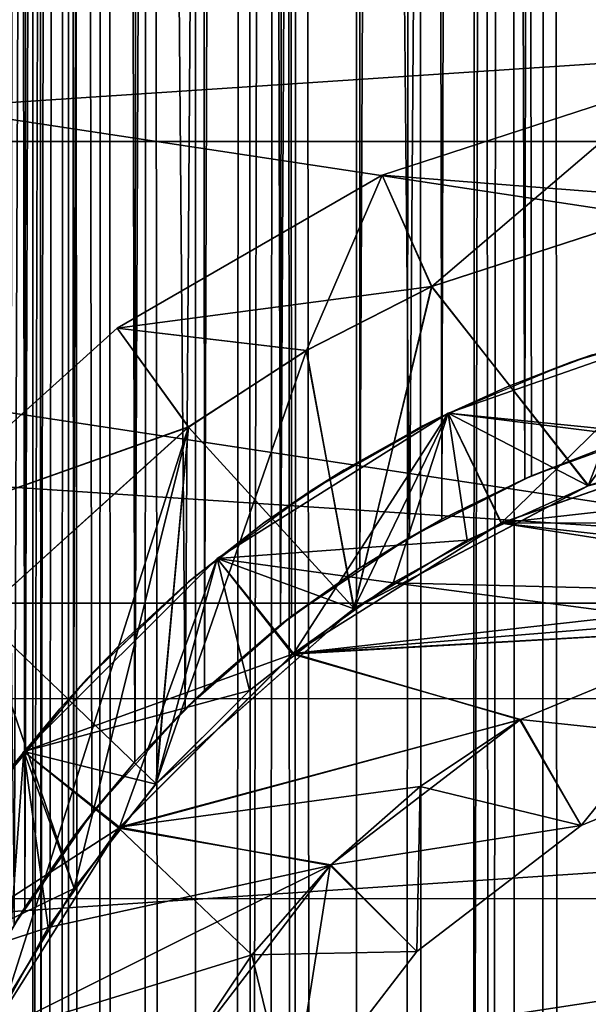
# Model space of a CAD drawing. Header units: millimetres. Extents: x -41 to 9, y -3 to 403.
# Tile 451 of 505: x -3.93 to -1.6, y 342.08 to 346.12. Entities that reach past the tile are written whole.
import ezdxf

# ---------------------------------------------------------------- set-up
doc = ezdxf.new("R2010")
doc.units = ezdxf.units.MM
doc.header["$LTSCALE"] = 81.481481
for name, color, linetype in [('1222', 7, 'CONTINUOUS'), ('1223', 7, 'CONTINUOUS'), ('1241', 7, 'CONTINUOUS'), ('1242', 7, 'CONTINUOUS'), ('25', 7, 'CONTINUOUS'), ('29', 7, 'CONTINUOUS'), ('39', 7, 'CONTINUOUS'), ('44', 7, 'CONTINUOUS'), ('51', 7, 'CONTINUOUS'), ('53', 7, 'CONTINUOUS'), ('54', 7, 'CONTINUOUS'), ('57', 7, 'CONTINUOUS'), ('58', 7, 'CONTINUOUS'), ('59', 7, 'CONTINUOUS'), ('63', 7, 'CONTINUOUS'), ('64', 7, 'CONTINUOUS'), ('65', 7, 'CONTINUOUS'), ('68', 7, 'CONTINUOUS'), ('69', 7, 'CONTINUOUS'), ('71', 7, 'CONTINUOUS'), ('72', 7, 'CONTINUOUS'), ('75', 7, 'CONTINUOUS'), ('76', 7, 'CONTINUOUS'), ('77', 7, 'CONTINUOUS'), ('80', 7, 'CONTINUOUS'), ('81', 7, 'CONTINUOUS')]:
    doc.layers.add(name, color=color, linetype=linetype)

msp = doc.modelspace()

# ---------------------------------------------------------------- linework, layer by layer
at = {"layer": '1222', "linetype": 'Continuous'}
for points in [[(-40.875, 343.3348, 93.369), (9.125, 346.6473, 92.9769), (-40.875, 346.648, 92.9768), (-40.875, 343.3348, 93.369)], [(9.125, 343.334, 93.369), (9.125, 346.6473, 92.9769), (-40.875, 343.3348, 93.369), (9.125, 343.334, 93.369)], [(-40.875, 340.0002, 93.5), (9.125, 343.334, 93.369), (-40.875, 343.3348, 93.369), (-40.875, 340.0002, 93.5)], [(9.125, 339.9995, 93.5), (9.125, 343.334, 93.369), (-40.875, 340.0002, 93.5), (9.125, 339.9995, 93.5)]]:
    msp.add_3dface(points, dxfattribs=at)
at = {"layer": '1223', "linetype": 'Continuous'}
for points in [[(9.125, 346.6492, 9.0234), (9.125, 343.3353, 8.6311), (-40.875, 346.6483, 9.0232), (9.125, 346.6492, 9.0234)], [(-40.875, 346.6483, 9.0232), (9.125, 343.3353, 8.6311), (-40.875, 343.3344, 8.631), (-40.875, 346.6483, 9.0232)], [(9.125, 343.3353, 8.6311), (9.125, 340.0005, 8.5), (-40.875, 343.3344, 8.631), (9.125, 343.3353, 8.6311)], [(-40.875, 343.3344, 8.631), (9.125, 340.0005, 8.5), (-40.875, 339.9998, 8.5), (-40.875, 343.3344, 8.631)]]:
    msp.add_3dface(points, dxfattribs=at)
at = {"layer": '1241', "linetype": 'Continuous'}
for points in [[(9.125, 343.7262, 12.1784), (9.125, 346.8216, 12.6012), (-11.275, 346.8199, 12.6009), (9.125, 343.7262, 12.1784)], [(9.125, 343.7262, 12.1784), (-11.275, 346.8199, 12.6009), (-11.275, 343.7256, 12.1784), (9.125, 343.7262, 12.1784)], [(9.125, 343.7262, 12.1784), (-11.275, 343.7256, 12.1784), (-11.275, 340.6082, 12.0047), (9.125, 343.7262, 12.1784)], [(9.125, 340.6076, 12.0047), (9.125, 343.7262, 12.1784), (-11.275, 340.6082, 12.0047), (9.125, 340.6076, 12.0047)]]:
    msp.add_3dface(points, dxfattribs=at)
at = {"layer": '1242', "linetype": 'Continuous'}
for points in [[(9.125, 348.6898, 89.0196), (9.125, 345.6199, 89.593), (-11.275, 348.6889, 89.0198), (9.125, 348.6898, 89.0196)], [(9.125, 345.6199, 89.593), (-11.275, 345.6192, 89.5931), (-11.275, 348.6889, 89.0198), (9.125, 345.6199, 89.593)], [(9.125, 345.6199, 89.593), (9.125, 342.5143, 89.9189), (-11.275, 345.6192, 89.5931), (9.125, 345.6199, 89.593)], [(9.125, 342.5143, 89.9189), (-11.275, 342.5135, 89.9189), (-11.275, 345.6192, 89.5931), (9.125, 342.5143, 89.9189)], [(9.125, 342.5143, 89.9189), (9.125, 339.3924, 89.9953), (-11.275, 342.5135, 89.9189), (9.125, 342.5143, 89.9189)], [(9.125, 339.3924, 89.9953), (-11.275, 339.3918, 89.9953), (-11.275, 342.5135, 89.9189), (9.125, 339.3924, 89.9953)]]:
    msp.add_3dface(points, dxfattribs=at)
at = {"layer": '25', "linetype": 'Continuous'}
for points in [[(-4.5545, 400, -6.577), (-3.7295, 400, -7.0775), (-4.5144, 61.0052, -6.6046), (-4.5545, 400, -6.577)], [(-3.7217, 400, 7.0816), (-4.5471, 400, 6.5821), (-3.9496, 342.4065, 6.9571), (-3.7217, 400, 7.0816)], [(-4.5144, 61.0052, -6.6046), (-3.7295, 400, -7.0775), (-4.3661, 61.5258, -6.7035), (-4.5144, 61.0052, -6.6046)], [(-4.3661, 61.5258, -6.7035), (-3.7295, 400, -7.0775), (-4.1552, 62.0311, -6.8363), (-4.3661, 61.5258, -6.7035)], [(-4.1552, 62.0311, -6.8363), (-3.7295, 400, -7.0775), (-3.8635, 62.5424, -7.0053), (-4.1552, 62.0311, -6.8363)], [(-3.6306, 342.8652, 7.1287), (-3.7217, 400, 7.0816), (-3.9496, 342.4065, 6.9571), (-3.6306, 342.8652, 7.1287)], [(-3.8635, 62.5424, -7.0053), (-3.7295, 400, -7.0775), (-3.5142, 63.0068, -7.1868), (-3.8635, 62.5424, -7.0053)], [(-3.7295, 400, -7.0775), (-2.8498, 400, -7.4752), (-3.5142, 63.0068, -7.1868), (-3.7295, 400, -7.0775)], [(-3.2481, 343.2925, 7.3109), (-3.7217, 400, 7.0816), (-3.6306, 342.8652, 7.1287), (-3.2481, 343.2925, 7.3109)], [(-2.8415, 400, 7.4784), (-3.7217, 400, 7.0816), (-3.2481, 343.2925, 7.3109), (-2.8415, 400, 7.4784)], [(-3.5142, 63.0068, -7.1868), (-2.8498, 400, -7.4752), (-3.1148, 63.4189, -7.3687), (-3.5142, 63.0068, -7.1868)], [(-2.8117, 343.6722, 7.4897), (-2.8415, 400, 7.4784), (-3.2481, 343.2925, 7.3109), (-2.8117, 343.6722, 7.4897)], [(-3.1148, 63.4189, -7.3687), (-2.8498, 400, -7.4752), (-2.6819, 63.768, -7.5371), (-3.1148, 63.4189, -7.3687)], [(-2.8498, 400, -7.4752), (-1.9292, 400, -7.7639), (-2.6819, 63.768, -7.5371), (-2.8498, 400, -7.4752)], [(-1.9201, 400, 7.7661), (-2.8415, 400, 7.4784), (-2.3286, 343.996, 7.6536), (-1.9201, 400, 7.7661)], [(-2.3286, 343.996, 7.6536), (-2.8415, 400, 7.4784), (-2.8117, 343.6722, 7.4897), (-2.3286, 343.996, 7.6536)], [(-2.6819, 63.768, -7.5371), (-1.9292, 400, -7.7639), (-2.2227, 64.0559, -7.685), (-2.6819, 63.768, -7.5371)], [(-1.828, 344.2484, 7.7883), (-1.9201, 400, 7.7661), (-2.3286, 343.996, 7.6536), (-1.828, 344.2484, 7.7883)], [(-2.2227, 64.0559, -7.685), (-1.9292, 400, -7.7639), (-1.7524, 64.2801, -7.8056), (-2.2227, 64.0559, -7.685)], [(-1.9292, 400, -7.7639), (-0.9805, 400, -7.9397), (-1.7524, 64.2801, -7.8056), (-1.9292, 400, -7.7639)], [(-1.3007, 344.4383, 7.8935), (-1.9201, 400, 7.7661), (-1.828, 344.2484, 7.7883), (-1.3007, 344.4383, 7.8935)], [(-0.9705, 400, 7.9409), (-1.9201, 400, 7.7661), (-1.3007, 344.4383, 7.8935), (-0.9705, 400, 7.9409)], [(-1.7524, 64.2801, -7.8056), (-0.9805, 400, -7.9397), (-1.2565, 64.451, -7.9007), (-1.7524, 64.2801, -7.8056)]]:
    msp.add_3dface(points, dxfattribs=at)
at = {"layer": '29', "linetype": 'Continuous'}
for points in [[(-3.9051, 342.478, 1.677), (-4.0466, 342.2396, 1.2991), (-3.982, 398.5, 1.4852), (-3.9051, 342.478, 1.677)], [(-3.8659, 398.5, 1.7655), (-3.9051, 342.478, 1.677), (-3.982, 398.5, 1.4852), (-3.8659, 398.5, 1.7655)], [(-3.982, 398.5, -1.4852), (-3.9732, 342.3674, -1.5087), (-3.8659, 398.5, -1.7655), (-3.982, 398.5, -1.4852)], [(-3.9732, 342.3674, -1.5087), (-3.9732, 337.6326, -1.5087), (-3.8659, 398.5, -1.7655), (-3.9732, 342.3674, -1.5087)], [(-3.9064, 62.476, -1.6741), (-3.8659, 398.5, -1.7655), (-3.9732, 337.6326, -1.5087), (-3.9064, 62.476, -1.6741)], [(-3.7072, 62.7654, -2.0783), (-3.8659, 398.5, -1.7655), (-3.9064, 62.476, -1.6741), (-3.7072, 62.7654, -2.0783)], [(-3.7052, 342.7681, 2.0818), (-3.9051, 342.478, 1.677), (-3.7301, 398.5, 2.0368), (-3.7052, 342.7681, 2.0818)], [(-3.7301, 398.5, 2.0368), (-3.9051, 342.478, 1.677), (-3.8659, 398.5, 1.7655), (-3.7301, 398.5, 2.0368)], [(-3.7301, 398.5, -2.0368), (-3.8659, 398.5, -1.7655), (-3.7072, 62.7654, -2.0783), (-3.7301, 398.5, -2.0368)], [(-3.5753, 398.5, 2.2977), (-3.7052, 342.7681, 2.0818), (-3.7301, 398.5, 2.0368), (-3.5753, 398.5, 2.2977)], [(-3.5753, 398.5, -2.2977), (-3.7301, 398.5, -2.0368), (-3.7072, 62.7654, -2.0783), (-3.5753, 398.5, -2.2977)], [(-3.4574, 63.072, -2.4716), (-3.5753, 398.5, -2.2977), (-3.7072, 62.7654, -2.0783), (-3.4574, 63.072, -2.4716)], [(-3.4547, 343.075, 2.4754), (-3.7052, 342.7681, 2.0818), (-3.5753, 398.5, 2.2977), (-3.4547, 343.075, 2.4754)], [(-3.4023, 398.5, 2.5469), (-3.4547, 343.075, 2.4754), (-3.5753, 398.5, 2.2977), (-3.4023, 398.5, 2.5469)], [(-3.4023, 398.5, -2.5469), (-3.5753, 398.5, -2.2977), (-3.4574, 63.072, -2.4716), (-3.4023, 398.5, -2.5469)], [(-3.1714, 63.3664, -2.8292), (-3.4023, 398.5, -2.5469), (-3.4574, 63.072, -2.4716), (-3.1714, 63.3664, -2.8292)], [(-3.1681, 343.3695, 2.833), (-3.4547, 343.075, 2.4754), (-3.2119, 398.5, 2.7832), (-3.1681, 343.3695, 2.833)], [(-3.2119, 398.5, 2.7832), (-3.4547, 343.075, 2.4754), (-3.4023, 398.5, 2.5469), (-3.2119, 398.5, 2.7832)], [(-3.2119, 398.5, -2.7832), (-3.4023, 398.5, -2.5469), (-3.1714, 63.3664, -2.8292), (-3.2119, 398.5, -2.7832)], [(-3.0052, 398.5, 3.0052), (-3.1681, 343.3695, 2.833), (-3.2119, 398.5, 2.7832), (-3.0052, 398.5, 3.0052)], [(-3.0052, 398.5, -3.0052), (-3.2119, 398.5, -2.7832), (-3.1714, 63.3664, -2.8292), (-3.0052, 398.5, -3.0052)], [(-2.8614, 63.6336, -3.1424), (-3.0052, 398.5, -3.0052), (-3.1714, 63.3664, -2.8292), (-2.8614, 63.6336, -3.1424)], [(-2.8575, 343.6366, 3.1459), (-3.1681, 343.3695, 2.833), (-3.0052, 398.5, 3.0052), (-2.8575, 343.6366, 3.1459)], [(-2.7832, 398.5, 3.2119), (-2.8575, 343.6366, 3.1459), (-3.0052, 398.5, 3.0052), (-2.7832, 398.5, 3.2119)], [(-2.7832, 398.5, -3.2119), (-3.0052, 398.5, -3.0052), (-2.8614, 63.6336, -3.1424), (-2.7832, 398.5, -3.2119)], [(-2.536, 63.8677, -3.4105), (-2.7832, 398.5, -3.2119), (-2.8614, 63.6336, -3.1424), (-2.536, 63.8677, -3.4105)], [(-2.5316, 343.8706, 3.4137), (-2.8575, 343.6366, 3.1459), (-2.5469, 398.5, 3.4023), (-2.5316, 343.8706, 3.4137)], [(-2.5469, 398.5, 3.4023), (-2.8575, 343.6366, 3.1459), (-2.7832, 398.5, 3.2119), (-2.5469, 398.5, 3.4023)], [(-2.5469, 398.5, -3.4023), (-2.7832, 398.5, -3.2119), (-2.536, 63.8677, -3.4105), (-2.5469, 398.5, -3.4023)], [(-2.2977, 398.5, 3.5753), (-2.5316, 343.8706, 3.4137), (-2.5469, 398.5, 3.4023), (-2.2977, 398.5, 3.5753)], [(-2.2977, 398.5, -3.5753), (-2.5469, 398.5, -3.4023), (-2.536, 63.8677, -3.4105), (-2.2977, 398.5, -3.5753)], [(-2.2011, 64.0676, -3.6356), (-2.2977, 398.5, -3.5753), (-2.536, 63.8677, -3.4105), (-2.2011, 64.0676, -3.6356)], [(-2.1963, 344.0702, 3.6385), (-2.5316, 343.8706, 3.4137), (-2.2977, 398.5, 3.5753), (-2.1963, 344.0702, 3.6385)], [(-2.0368, 398.5, -3.7301), (-2.2977, 398.5, -3.5753), (-2.2011, 64.0676, -3.6356), (-2.0368, 398.5, -3.7301)], [(-2.0368, 398.5, 3.7301), (-2.1963, 344.0702, 3.6385), (-2.2977, 398.5, 3.5753), (-2.0368, 398.5, 3.7301)], [(-1.8612, 64.234, -3.8208), (-2.0368, 398.5, -3.7301), (-2.2011, 64.0676, -3.6356), (-1.8612, 64.234, -3.8208)], [(-1.8559, 344.2363, 3.8234), (-2.1963, 344.0702, 3.6385), (-2.0368, 398.5, 3.7301), (-1.8559, 344.2363, 3.8234)], [(-1.7655, 398.5, -3.8659), (-2.0368, 398.5, -3.7301), (-1.8612, 64.234, -3.8208), (-1.7655, 398.5, -3.8659)], [(-1.7655, 398.5, 3.8659), (-1.8559, 344.2363, 3.8234), (-2.0368, 398.5, 3.7301), (-1.7655, 398.5, 3.8659)], [(-1.5189, 64.3685, -3.9693), (-1.7655, 398.5, -3.8659), (-1.8612, 64.234, -3.8208), (-1.5189, 64.3685, -3.9693)], [(-1.5132, 344.3705, 3.9715), (-1.8559, 344.2363, 3.8234), (-1.7655, 398.5, 3.8659), (-1.5132, 344.3705, 3.9715)], [(-1.4852, 398.5, -3.982), (-1.7655, 398.5, -3.8659), (-1.5189, 64.3685, -3.9693), (-1.4852, 398.5, -3.982)], [(-1.4852, 398.5, 3.982), (-1.5132, 344.3705, 3.9715), (-1.7655, 398.5, 3.8659), (-1.4852, 398.5, 3.982)]]:
    msp.add_3dface(points, dxfattribs=at)
at = {"layer": '39', "linetype": 'Continuous'}
for points in [[(-1.3007, 344.4383, 7.8935), (-1.828, 344.2484, 7.7883), (-1.5132, 344.3705, 3.9715), (-1.3007, 344.4383, 7.8935)], [(-1.828, 344.2484, 7.7883), (-1.8559, 344.2363, 3.8234), (-1.5132, 344.3705, 3.9715), (-1.828, 344.2484, 7.7883)], [(-1.828, 344.2484, 7.7883), (-2.3286, 343.996, 7.6536), (-1.8559, 344.2363, 3.8234), (-1.828, 344.2484, 7.7883)], [(-2.3286, 343.996, 7.6536), (-2.1963, 344.0702, 3.6385), (-1.8559, 344.2363, 3.8234), (-2.3286, 343.996, 7.6536)], [(-2.3286, 343.996, 7.6536), (-2.5316, 343.8706, 3.4137), (-2.1963, 344.0702, 3.6385), (-2.3286, 343.996, 7.6536)], [(-2.3286, 343.996, 7.6536), (-2.8117, 343.6722, 7.4897), (-2.5316, 343.8706, 3.4137), (-2.3286, 343.996, 7.6536)], [(-2.8117, 343.6722, 7.4897), (-2.8575, 343.6366, 3.1459), (-2.5316, 343.8706, 3.4137), (-2.8117, 343.6722, 7.4897)], [(-2.8117, 343.6722, 7.4897), (-3.2481, 343.2925, 7.3109), (-2.8575, 343.6366, 3.1459), (-2.8117, 343.6722, 7.4897)], [(-3.2481, 343.2925, 7.3109), (-3.1681, 343.3695, 2.833), (-2.8575, 343.6366, 3.1459), (-3.2481, 343.2925, 7.3109)], [(-3.2481, 343.2925, 7.3109), (-3.4547, 343.075, 2.4754), (-3.1681, 343.3695, 2.833), (-3.2481, 343.2925, 7.3109)], [(-3.2481, 343.2925, 7.3109), (-3.6306, 342.8652, 7.1287), (-3.4547, 343.075, 2.4754), (-3.2481, 343.2925, 7.3109)], [(-3.6306, 342.8652, 7.1287), (-3.7052, 342.7681, 2.0818), (-3.4547, 343.075, 2.4754), (-3.6306, 342.8652, 7.1287)], [(-3.6306, 342.8652, 7.1287), (-3.9496, 342.4065, 6.9571), (-3.7052, 342.7681, 2.0818), (-3.6306, 342.8652, 7.1287)], [(-3.9496, 342.4065, 6.9571), (-3.9051, 342.478, 1.677), (-3.7052, 342.7681, 2.0818), (-3.9496, 342.4065, 6.9571)], [(-3.9496, 342.4065, 6.9571), (-4.0466, 342.2396, 1.2991), (-3.9051, 342.478, 1.677), (-3.9496, 342.4065, 6.9571)]]:
    msp.add_3dface(points, dxfattribs=at)
at = {"layer": '44', "linetype": 'Continuous'}
for points in [[(-1.6667, 344.714, 7.8245), (-1.2403, 344.8437, 4.0649), (-1.0921, 344.8793, 7.9251), (-1.6667, 344.714, 7.8245)], [(-1.5797, 344.7439, 3.9455), (-1.2403, 344.8437, 4.0649), (-1.6667, 344.714, 7.8245), (-1.5797, 344.7439, 3.9455)], [(-1.9272, 344.6136, 3.7879), (-1.5797, 344.7439, 3.9455), (-1.6667, 344.714, 7.8245), (-1.9272, 344.6136, 3.7879)], [(-2.1993, 344.4903, 7.6917), (-1.9272, 344.6136, 3.7879), (-1.6667, 344.714, 7.8245), (-2.1993, 344.4903, 7.6917)], [(-2.2733, 344.4533, 3.591), (-1.9272, 344.6136, 3.7879), (-2.1993, 344.4903, 7.6917), (-2.2733, 344.4533, 3.591)], [(-2.7315, 344.188, 7.5191), (-2.2733, 344.4533, 3.591), (-2.1993, 344.4903, 7.6917), (-2.7315, 344.188, 7.5191)], [(-2.5958, 344.2734, 3.365), (-2.2733, 344.4533, 3.591), (-2.7315, 344.188, 7.5191), (-2.5958, 344.2734, 3.365)], [(-2.9249, 344.0552, 3.0832), (-2.5958, 344.2734, 3.365), (-2.7315, 344.188, 7.5191), (-2.9249, 344.0552, 3.0832)], [(-3.2191, 343.8258, 7.3238), (-2.9249, 344.0552, 3.0832), (-2.7315, 344.188, 7.5191), (-3.2191, 343.8258, 7.3238)], [(-3.2343, 343.813, 2.7572), (-2.9249, 344.0552, 3.0832), (-3.2191, 343.8258, 7.3238), (-3.2343, 343.813, 2.7572)], [(-3.6522, 343.4149, 7.1177), (-3.2343, 343.813, 2.7572), (-3.2191, 343.8258, 7.3238), (-3.6522, 343.4149, 7.1177)], [(-3.515, 343.556, 2.3892), (-3.2343, 343.813, 2.7572), (-3.6522, 343.4149, 7.1177), (-3.515, 343.556, 2.3892)], [(-3.7623, 343.2932, 1.9764), (-3.515, 343.556, 2.3892), (-3.6522, 343.4149, 7.1177), (-3.7623, 343.2932, 1.9764)], [(-4.0282, 342.962, 6.9118), (-3.7623, 343.2932, 1.9764), (-3.6522, 343.4149, 7.1177), (-4.0282, 342.962, 6.9118)], [(-3.9436, 343.0737, 1.5844), (-3.7623, 343.2932, 1.9764), (-4.0282, 342.962, 6.9118), (-3.9436, 343.0737, 1.5844)]]:
    msp.add_3dface(points, dxfattribs=at)
at = {"layer": '51', "linetype": 'Continuous'}
for points in [[(-1.0013, 344.3872, 3.25), (1.9505, 344.0553, 3.25), (-1.9527, 344.0542, 3.25), (-1.0013, 344.3872, 3.25)], [(-2.3955, 343.8094, 3.25), (-1.9527, 344.0542, 3.25), (0, 343.75, 3.25), (-2.3955, 343.8094, 3.25)], [(1.9505, 344.0553, 3.25), (2.8037, 343.5198, 3.25), (-1.9527, 344.0542, 3.25), (1.9505, 344.0553, 3.25)], [(-1.9527, 344.0542, 3.25), (2.8037, 343.5198, 3.25), (0, 343.75, 3.25), (-1.9527, 344.0542, 3.25)], [(-2.8076, 343.5167, 3.25), (-2.3955, 343.8094, 3.25), (-0.9704, 343.6222, 3.25), (-2.8076, 343.5167, 3.25)], [(-0.9704, 343.6222, 3.25), (-2.3955, 343.8094, 3.25), (0, 343.75, 3.25), (-0.9704, 343.6222, 3.25)], [(-1.8736, 343.2484, 3.25), (-2.8076, 343.5167, 3.25), (-0.9704, 343.6222, 3.25), (-1.8736, 343.2484, 3.25)], [(-3.5198, 342.8037, 3.25), (-2.8076, 343.5167, 3.25), (-1.8736, 343.2484, 3.25), (-3.5198, 342.8037, 3.25)], [(-2.6504, 342.6529, 3.25), (-3.5198, 342.8037, 3.25), (-1.8736, 343.2484, 3.25), (-2.6504, 342.6529, 3.25)], [(-4.0553, 341.9505, 3.25), (-3.5198, 342.8037, 3.25), (-2.9742, 342.2839, 3.25), (-4.0553, 341.9505, 3.25)], [(-2.9742, 342.2839, 3.25), (-3.5198, 342.8037, 3.25), (-2.6504, 342.6529, 3.25), (-2.9742, 342.2839, 3.25)], [(-3.2473, 341.8755, 3.25), (-4.0553, 341.9505, 3.25), (-2.9742, 342.2839, 3.25), (-3.2473, 341.8755, 3.25)]]:
    msp.add_3dface(points, dxfattribs=at)
at = {"layer": '53', "linetype": 'Continuous'}
for points in [[(-1.8736, 343.2484, 3.25), (-0.9704, 343.6222, 3.25), (-0.8412, 343.1393, 3.75), (-1.8736, 343.2484, 3.25)], [(-2.6504, 342.6529, 3.25), (-1.8736, 343.2484, 3.25), (-1.625, 342.8146, 3.75), (-2.6504, 342.6529, 3.25)], [(-1.8736, 343.2484, 3.25), (-0.8412, 343.1393, 3.75), (-1.625, 342.8146, 3.75), (-1.8736, 343.2484, 3.25)], [(-2.6504, 342.6529, 3.25), (-1.625, 342.8146, 3.75), (-2.2981, 342.2981, 3.75), (-2.6504, 342.6529, 3.25)], [(-2.9742, 342.2839, 3.25), (-2.6504, 342.6529, 3.25), (-2.2981, 342.2981, 3.75), (-2.9742, 342.2839, 3.25)], [(-2.9742, 342.2839, 3.25), (-2.2981, 342.2981, 3.75), (-2.8146, 341.625, 3.75), (-2.9742, 342.2839, 3.25)], [(-3.2473, 341.8755, 3.25), (-2.9742, 342.2839, 3.25), (-2.8146, 341.625, 3.75), (-3.2473, 341.8755, 3.25)]]:
    msp.add_3dface(points, dxfattribs=at)
at = {"layer": '54', "linetype": 'Continuous'}
for points in [[(-0.8412, 343.1393, 3.75), (-1.625, 342.8146, 22.75), (-1.625, 342.8146, 3.75), (-0.8412, 343.1393, 3.75)], [(-0.8412, 343.1393, 22.75), (-1.625, 342.8146, 22.75), (-0.8412, 343.1393, 3.75), (-0.8412, 343.1393, 22.75)], [(-1.625, 342.8146, 3.75), (-2.2981, 342.2981, 22.75), (-2.2981, 342.2981, 3.75), (-1.625, 342.8146, 3.75)], [(-1.625, 342.8146, 22.75), (-2.2981, 342.2981, 22.75), (-1.625, 342.8146, 3.75), (-1.625, 342.8146, 22.75)], [(-2.2981, 342.2981, 3.75), (-2.8146, 341.625, 22.75), (-2.8146, 341.625, 3.75), (-2.2981, 342.2981, 3.75)], [(-2.2981, 342.2981, 22.75), (-2.8146, 341.625, 22.75), (-2.2981, 342.2981, 3.75), (-2.2981, 342.2981, 22.75)]]:
    msp.add_3dface(points, dxfattribs=at)
at = {"layer": '57', "linetype": 'Continuous'}
for points in [[(-1.0012, 344.3872, 23.25), (-1.9505, 344.0553, 23.25), (1.0013, 344.3872, 23.25), (-1.0012, 344.3872, 23.25)], [(-1.9505, 344.0553, 23.25), (1.9527, 344.0542, 23.25), (1.0013, 344.3872, 23.25), (-1.9505, 344.0553, 23.25)], [(-1.9505, 344.0553, 23.25), (-2.8037, 343.5198, 23.25), (1.9527, 344.0542, 23.25), (-1.9505, 344.0553, 23.25)], [(1.9527, 344.0542, 23.25), (-2.8037, 343.5198, 23.25), (0, 343.75, 23.25), (1.9527, 344.0542, 23.25)], [(0, 343.75, 23.25), (-2.8037, 343.5198, 23.25), (-0.9706, 343.6222, 23.25), (0, 343.75, 23.25)], [(-0.9706, 343.6222, 23.25), (-2.8037, 343.5198, 23.25), (-1.8755, 343.2473, 23.25), (-0.9706, 343.6222, 23.25)], [(-2.8037, 343.5198, 23.25), (-3.5167, 342.8076, 23.25), (-1.8755, 343.2473, 23.25), (-2.8037, 343.5198, 23.25)], [(-1.8755, 343.2473, 23.25), (-3.5167, 342.8076, 23.25), (-2.2839, 342.9742, 23.25), (-1.8755, 343.2473, 23.25)], [(-2.2839, 342.9742, 23.25), (-3.5167, 342.8076, 23.25), (-2.6529, 342.6504, 23.25), (-2.2839, 342.9742, 23.25)], [(-3.5167, 342.8076, 23.25), (-3.8094, 342.3955, 23.25), (-2.6529, 342.6504, 23.25), (-3.5167, 342.8076, 23.25)], [(-2.6529, 342.6504, 23.25), (-4.0542, 341.9527, 23.25), (-3.2484, 341.8736, 23.25), (-2.6529, 342.6504, 23.25)], [(-3.8094, 342.3955, 23.25), (-4.0542, 341.9527, 23.25), (-2.6529, 342.6504, 23.25), (-3.8094, 342.3955, 23.25)]]:
    msp.add_3dface(points, dxfattribs=at)
at = {"layer": '58', "linetype": 'Continuous'}
for points in [[(-0.9706, 343.6222, 23.25), (-1.8755, 343.2473, 23.25), (-1.625, 342.8146, 22.75), (-0.9706, 343.6222, 23.25)], [(-0.8412, 343.1393, 22.75), (-0.9706, 343.6222, 23.25), (-1.625, 342.8146, 22.75), (-0.8412, 343.1393, 22.75)], [(-1.8755, 343.2473, 23.25), (-2.2839, 342.9742, 23.25), (-1.625, 342.8146, 22.75), (-1.8755, 343.2473, 23.25)], [(-2.2839, 342.9742, 23.25), (-2.6529, 342.6504, 23.25), (-2.2981, 342.2981, 22.75), (-2.2839, 342.9742, 23.25)], [(-1.625, 342.8146, 22.75), (-2.2839, 342.9742, 23.25), (-2.2981, 342.2981, 22.75), (-1.625, 342.8146, 22.75)], [(-2.6529, 342.6504, 23.25), (-3.2484, 341.8736, 23.25), (-2.8146, 341.625, 22.75), (-2.6529, 342.6504, 23.25)], [(-2.2981, 342.2981, 22.75), (-2.6529, 342.6504, 23.25), (-2.8146, 341.625, 22.75), (-2.2981, 342.2981, 22.75)]]:
    msp.add_3dface(points, dxfattribs=at)
at = {"layer": '59', "linetype": 'Continuous'}
for points in [[(-1.1126, 344.8746, 22.75), (-2.1694, 344.5048, 22.75), (-1.9505, 344.0553, 23.25), (-1.1126, 344.8746, 22.75)], [(-1.0012, 344.3872, 23.25), (-1.1126, 344.8746, 22.75), (-1.9505, 344.0553, 23.25), (-1.0012, 344.3872, 23.25)], [(-2.1694, 344.5048, 22.75), (-3.1174, 343.9092, 22.75), (-2.8037, 343.5198, 23.25), (-2.1694, 344.5048, 22.75)], [(-1.9505, 344.0553, 23.25), (-2.1694, 344.5048, 22.75), (-2.8037, 343.5198, 23.25), (-1.9505, 344.0553, 23.25)], [(-3.1174, 343.9092, 22.75), (-3.9092, 343.1174, 22.75), (-3.5167, 342.8076, 23.25), (-3.1174, 343.9092, 22.75)], [(-2.8037, 343.5198, 23.25), (-3.1174, 343.9092, 22.75), (-3.5167, 342.8076, 23.25), (-2.8037, 343.5198, 23.25)], [(-3.9092, 343.1174, 22.75), (-4.5048, 342.1694, 22.75), (-3.8094, 342.3955, 23.25), (-3.9092, 343.1174, 22.75)], [(-3.5167, 342.8076, 23.25), (-3.9092, 343.1174, 22.75), (-3.8094, 342.3955, 23.25), (-3.5167, 342.8076, 23.25)], [(-3.8094, 342.3955, 23.25), (-4.5048, 342.1694, 22.75), (-4.0542, 341.9527, 23.25), (-3.8094, 342.3955, 23.25)]]:
    msp.add_3dface(points, dxfattribs=at)
at = {"layer": '63', "linetype": 'Continuous'}
for points in [[(-1.1126, 344.8746, 22.75), (-2.1694, 344.5048, 12.25), (-2.1694, 344.5048, 22.75), (-1.1126, 344.8746, 22.75)], [(-1.1126, 344.8746, 12.25), (-2.1694, 344.5048, 12.25), (-1.1126, 344.8746, 22.75), (-1.1126, 344.8746, 12.25)], [(-2.1694, 344.5048, 12.25), (-3.1174, 343.9092, 12.25), (-2.1694, 344.5048, 22.75), (-2.1694, 344.5048, 12.25)], [(-2.1694, 344.5048, 22.75), (-3.1174, 343.9092, 12.25), (-3.1174, 343.9092, 22.75), (-2.1694, 344.5048, 22.75)], [(-3.1174, 343.9092, 12.25), (-3.9092, 343.1174, 12.25), (-3.1174, 343.9092, 22.75), (-3.1174, 343.9092, 12.25)], [(-3.1174, 343.9092, 22.75), (-3.9092, 343.1174, 12.25), (-3.9092, 343.1174, 22.75), (-3.1174, 343.9092, 22.75)], [(-3.9092, 343.1174, 12.25), (-4.5048, 342.1694, 12.25), (-3.9092, 343.1174, 22.75), (-3.9092, 343.1174, 12.25)], [(-3.9092, 343.1174, 22.75), (-4.5048, 342.1694, 12.25), (-4.5048, 342.1694, 22.75), (-3.9092, 343.1174, 22.75)]]:
    msp.add_3dface(points, dxfattribs=at)
at = {"layer": '64', "linetype": 'Continuous'}
for points in [[(-1.1126, 344.8746, 6.75), (-2.1694, 344.5048, 3.75), (-2.1694, 344.5048, 6.75), (-1.1126, 344.8746, 6.75)], [(-1.1126, 344.8746, 3.75), (-2.1694, 344.5048, 3.75), (-1.1126, 344.8746, 6.75), (-1.1126, 344.8746, 3.75)], [(-2.1694, 344.5048, 6.75), (-3.1174, 343.9092, 3.75), (-3.1174, 343.9092, 6.75), (-2.1694, 344.5048, 6.75)], [(-2.1694, 344.5048, 3.75), (-3.1174, 343.9092, 3.75), (-2.1694, 344.5048, 6.75), (-2.1694, 344.5048, 3.75)], [(-3.1174, 343.9092, 6.75), (-3.9092, 343.1174, 3.75), (-3.9092, 343.1174, 6.75), (-3.1174, 343.9092, 6.75)], [(-3.1174, 343.9092, 3.75), (-3.9092, 343.1174, 3.75), (-3.1174, 343.9092, 6.75), (-3.1174, 343.9092, 3.75)], [(-3.9092, 343.1174, 6.75), (-4.5048, 342.1694, 3.75), (-4.5048, 342.1694, 6.75), (-3.9092, 343.1174, 6.75)], [(-3.9092, 343.1174, 3.75), (-4.5048, 342.1694, 3.75), (-3.9092, 343.1174, 6.75), (-3.9092, 343.1174, 3.75)]]:
    msp.add_3dface(points, dxfattribs=at)
at = {"layer": '65', "linetype": 'Continuous'}
for points in [[(-1.1126, 344.8746, 12.25), (-1.5957, 344.2076, 11.75), (-2.1694, 344.5048, 12.25), (-1.1126, 344.8746, 12.25)], [(-1.0769, 344.3692, 11.75), (-1.5957, 344.2076, 11.75), (-1.1126, 344.8746, 12.25), (-1.0769, 344.3692, 11.75)], [(-2.1694, 344.5048, 12.25), (-2.5563, 343.7034, 11.75), (-3.1174, 343.9092, 12.25), (-2.1694, 344.5048, 12.25)], [(-2.0913, 343.9846, 11.75), (-2.5563, 343.7034, 11.75), (-2.1694, 344.5048, 12.25), (-2.0913, 343.9846, 11.75)], [(-1.5957, 344.2076, 11.75), (-2.0913, 343.9846, 11.75), (-2.1694, 344.5048, 12.25), (-1.5957, 344.2076, 11.75)], [(-3.1174, 343.9092, 12.25), (-3.3683, 342.9841, 11.75), (-3.9092, 343.1174, 12.25), (-3.1174, 343.9092, 12.25)], [(-2.9841, 343.3683, 11.75), (-3.3683, 342.9841, 11.75), (-3.1174, 343.9092, 12.25), (-2.9841, 343.3683, 11.75)], [(-2.5563, 343.7034, 11.75), (-2.9841, 343.3683, 11.75), (-3.1174, 343.9092, 12.25), (-2.5563, 343.7034, 11.75)], [(-3.9092, 343.1174, 12.25), (-3.9846, 342.0913, 11.75), (-4.5048, 342.1694, 12.25), (-3.9092, 343.1174, 12.25)], [(-3.7034, 342.5563, 11.75), (-3.9846, 342.0913, 11.75), (-3.9092, 343.1174, 12.25), (-3.7034, 342.5563, 11.75)], [(-3.3683, 342.9841, 11.75), (-3.7034, 342.5563, 11.75), (-3.9092, 343.1174, 12.25), (-3.3683, 342.9841, 11.75)]]:
    msp.add_3dface(points, dxfattribs=at)
at = {"layer": '68', "linetype": 'Continuous'}
for points in [[(-1.0769, 344.3692, 11.75), (-1.5947, 344.208, 11), (-1.5957, 344.2076, 11.75), (-1.0769, 344.3692, 11.75)], [(-1.5947, 344.208, 11), (-2.5548, 343.7045, 11), (-1.5957, 344.2076, 11.75), (-1.5947, 344.208, 11)], [(-1.5957, 344.2076, 11.75), (-2.5548, 343.7045, 11), (-2.0913, 343.9846, 11.75), (-1.5957, 344.2076, 11.75)], [(-2.0913, 343.9846, 11.75), (-2.5548, 343.7045, 11), (-2.5563, 343.7034, 11.75), (-2.0913, 343.9846, 11.75)], [(-2.5548, 343.7045, 11), (-3.3669, 342.9856, 11), (-2.5563, 343.7034, 11.75), (-2.5548, 343.7045, 11)], [(-2.5563, 343.7034, 11.75), (-3.3669, 342.9856, 11), (-2.9841, 343.3683, 11.75), (-2.5563, 343.7034, 11.75)], [(-2.9841, 343.3683, 11.75), (-3.3669, 342.9856, 11), (-3.3683, 342.9841, 11.75), (-2.9841, 343.3683, 11.75)], [(-3.3683, 342.9841, 11.75), (-3.7025, 342.5576, 11), (-3.7034, 342.5563, 11.75), (-3.3683, 342.9841, 11.75)], [(-3.3669, 342.9856, 11), (-3.7025, 342.5576, 11), (-3.3683, 342.9841, 11.75), (-3.3669, 342.9856, 11)], [(-3.7034, 342.5563, 11.75), (-3.984, 342.0923, 11), (-3.9846, 342.0913, 11.75), (-3.7034, 342.5563, 11.75)], [(-3.7025, 342.5576, 11), (-3.984, 342.0923, 11), (-3.7034, 342.5563, 11.75), (-3.7025, 342.5576, 11)]]:
    msp.add_3dface(points, dxfattribs=at)
at = {"layer": '69', "linetype": 'Continuous'}
for points in [[(-1.1451, 345.3795, 11), (-2.2378, 345.0241, 11), (-1.5947, 344.208, 11), (-1.1451, 345.3795, 11)], [(-2.2378, 345.0241, 11), (-2.7512, 344.7624, 11), (-2.5548, 343.7045, 11), (-2.2378, 345.0241, 11)], [(-1.5947, 344.208, 11), (-2.2378, 345.0241, 11), (-2.5548, 343.7045, 11), (-1.5947, 344.208, 11)], [(-2.7512, 344.7624, 11), (-3.2346, 344.4483, 11), (-2.5548, 343.7045, 11), (-2.7512, 344.7624, 11)], [(-3.2346, 344.4483, 11), (-4.0888, 343.6785, 11), (-3.3669, 342.9856, 11), (-3.2346, 344.4483, 11)], [(-2.5548, 343.7045, 11), (-3.2346, 344.4483, 11), (-3.3669, 342.9856, 11), (-2.5548, 343.7045, 11)], [(-3.3669, 342.9856, 11), (-4.0888, 343.6785, 11), (-3.7025, 342.5576, 11), (-3.3669, 342.9856, 11)], [(-3.7025, 342.5576, 11), (-4.0888, 343.6785, 11), (-3.984, 342.0923, 11), (-3.7025, 342.5576, 11)]]:
    msp.add_3dface(points, dxfattribs=at)
at = {"layer": '71', "linetype": 'Continuous'}
for points in [[(-2.4404, 345.4813, 10.5), (-1.1451, 345.3795, 11), (-1.2475, 345.8689, 10.5), (-2.4404, 345.4813, 10.5)], [(-3.5267, 344.8541, 10.5), (-2.2378, 345.0241, 11), (-2.4404, 345.4813, 10.5), (-3.5267, 344.8541, 10.5)], [(-2.2378, 345.0241, 11), (-1.1451, 345.3795, 11), (-2.4404, 345.4813, 10.5), (-2.2378, 345.0241, 11)], [(-2.7512, 344.7624, 11), (-2.2378, 345.0241, 11), (-3.5267, 344.8541, 10.5), (-2.7512, 344.7624, 11)], [(-4.4589, 344.0148, 10.5), (-3.2346, 344.4483, 11), (-3.5267, 344.8541, 10.5), (-4.4589, 344.0148, 10.5)], [(-3.2346, 344.4483, 11), (-2.7512, 344.7624, 11), (-3.5267, 344.8541, 10.5), (-3.2346, 344.4483, 11)], [(-4.0888, 343.6785, 11), (-3.2346, 344.4483, 11), (-4.4589, 344.0148, 10.5), (-4.0888, 343.6785, 11)]]:
    msp.add_3dface(points, dxfattribs=at)
at = {"layer": '72', "linetype": 'Continuous'}
for points in [[(-2.4404, 345.4813, 8.5), (-1.2475, 345.8689, 10.5), (-1.2475, 345.8689, 8.5), (-2.4404, 345.4813, 8.5)], [(-2.4404, 345.4813, 10.5), (-1.2475, 345.8689, 10.5), (-2.4404, 345.4813, 8.5), (-2.4404, 345.4813, 10.5)], [(-3.5267, 344.8541, 8.5), (-2.4404, 345.4813, 10.5), (-2.4404, 345.4813, 8.5), (-3.5267, 344.8541, 8.5)], [(-3.5267, 344.8541, 10.5), (-2.4404, 345.4813, 10.5), (-3.5267, 344.8541, 8.5), (-3.5267, 344.8541, 10.5)], [(-4.4589, 344.0148, 8.5), (-3.5267, 344.8541, 10.5), (-3.5267, 344.8541, 8.5), (-4.4589, 344.0148, 8.5)], [(-4.4589, 344.0148, 10.5), (-3.5267, 344.8541, 10.5), (-4.4589, 344.0148, 8.5), (-4.4589, 344.0148, 10.5)]]:
    msp.add_3dface(points, dxfattribs=at)
at = {"layer": '75', "linetype": 'Continuous'}
for points in [[(-2.2368, 345.0246, 8), (-2.4404, 345.4813, 8.5), (-1.2475, 345.8689, 8.5), (-2.2368, 345.0246, 8)], [(-1.1437, 345.3798, 8), (-2.2368, 345.0246, 8), (-1.2475, 345.8689, 8.5), (-1.1437, 345.3798, 8)], [(-2.7505, 344.7629, 8), (-3.5267, 344.8541, 8.5), (-2.4404, 345.4813, 8.5), (-2.7505, 344.7629, 8)], [(-2.2368, 345.0246, 8), (-2.7505, 344.7629, 8), (-2.4404, 345.4813, 8.5), (-2.2368, 345.0246, 8)], [(-3.2339, 344.4488, 8), (-4.4589, 344.0148, 8.5), (-3.5267, 344.8541, 8.5), (-3.2339, 344.4488, 8)], [(-2.7505, 344.7629, 8), (-3.2339, 344.4488, 8), (-3.5267, 344.8541, 8.5), (-2.7505, 344.7629, 8)], [(-3.2339, 344.4488, 8), (-4.0876, 343.6799, 8), (-4.4589, 344.0148, 8.5), (-3.2339, 344.4488, 8)]]:
    msp.add_3dface(points, dxfattribs=at)
at = {"layer": '76', "linetype": 'Continuous'}
for points in [[(-1.1437, 345.3798, 8), (-1.5956, 344.2076, 8), (-2.2368, 345.0246, 8), (-1.1437, 345.3798, 8)], [(-0.5424, 344.4672, 8), (-1.5956, 344.2076, 8), (-1.1437, 345.3798, 8), (-0.5424, 344.4672, 8)], [(-2.2368, 345.0246, 8), (-2.5562, 343.7035, 8), (-2.7505, 344.7629, 8), (-2.2368, 345.0246, 8)], [(-1.5956, 344.2076, 8), (-2.5562, 343.7035, 8), (-2.2368, 345.0246, 8), (-1.5956, 344.2076, 8)], [(-2.5562, 343.7035, 8), (-3.3676, 342.9848, 8), (-2.7505, 344.7629, 8), (-2.5562, 343.7035, 8)], [(-2.7505, 344.7629, 8), (-3.3676, 342.9848, 8), (-3.2339, 344.4488, 8), (-2.7505, 344.7629, 8)], [(-3.2339, 344.4488, 8), (-3.9845, 342.0914, 8), (-4.0876, 343.6799, 8), (-3.2339, 344.4488, 8)], [(-3.703, 342.5569, 8), (-3.9845, 342.0914, 8), (-3.2339, 344.4488, 8), (-3.703, 342.5569, 8)], [(-3.3676, 342.9848, 8), (-3.703, 342.5569, 8), (-3.2339, 344.4488, 8), (-3.3676, 342.9848, 8)]]:
    msp.add_3dface(points, dxfattribs=at)
at = {"layer": '77', "linetype": 'Continuous'}
for points in [[(-0.5424, 344.4672, 8), (-1.0769, 344.3692, 7.25), (-1.5956, 344.2076, 8), (-0.5424, 344.4672, 8)], [(-1.0769, 344.3692, 7.25), (-1.5957, 344.2076, 7.25), (-1.5956, 344.2076, 8), (-1.0769, 344.3692, 7.25)], [(-1.5956, 344.2076, 8), (-2.0913, 343.9846, 7.25), (-2.5562, 343.7035, 8), (-1.5956, 344.2076, 8)], [(-1.5957, 344.2076, 7.25), (-2.0913, 343.9846, 7.25), (-1.5956, 344.2076, 8), (-1.5957, 344.2076, 7.25)], [(-2.0913, 343.9846, 7.25), (-2.5563, 343.7034, 7.25), (-2.5562, 343.7035, 8), (-2.0913, 343.9846, 7.25)], [(-2.5562, 343.7035, 8), (-2.9841, 343.3683, 7.25), (-3.3676, 342.9848, 8), (-2.5562, 343.7035, 8)], [(-2.5563, 343.7034, 7.25), (-2.9841, 343.3683, 7.25), (-2.5562, 343.7035, 8), (-2.5563, 343.7034, 7.25)], [(-2.9841, 343.3683, 7.25), (-3.3683, 342.9841, 7.25), (-3.3676, 342.9848, 8), (-2.9841, 343.3683, 7.25)], [(-3.3683, 342.9841, 7.25), (-3.7034, 342.5563, 7.25), (-3.703, 342.5569, 8), (-3.3683, 342.9841, 7.25)], [(-3.3676, 342.9848, 8), (-3.3683, 342.9841, 7.25), (-3.703, 342.5569, 8), (-3.3676, 342.9848, 8)], [(-3.7034, 342.5563, 7.25), (-3.9846, 342.0913, 7.25), (-3.9845, 342.0914, 8), (-3.7034, 342.5563, 7.25)], [(-3.703, 342.5569, 8), (-3.7034, 342.5563, 7.25), (-3.9845, 342.0914, 8), (-3.703, 342.5569, 8)]]:
    msp.add_3dface(points, dxfattribs=at)
at = {"layer": '80', "linetype": 'Continuous'}
for points in [[(-1.1126, 344.8746, 6.75), (-2.1694, 344.5048, 6.75), (-1.0769, 344.3692, 7.25), (-1.1126, 344.8746, 6.75)], [(-2.1694, 344.5048, 6.75), (-3.1174, 343.9092, 6.75), (-2.0913, 343.9846, 7.25), (-2.1694, 344.5048, 6.75)], [(-1.0769, 344.3692, 7.25), (-2.1694, 344.5048, 6.75), (-1.5957, 344.2076, 7.25), (-1.0769, 344.3692, 7.25)], [(-1.5957, 344.2076, 7.25), (-2.1694, 344.5048, 6.75), (-2.0913, 343.9846, 7.25), (-1.5957, 344.2076, 7.25)], [(-2.0913, 343.9846, 7.25), (-3.1174, 343.9092, 6.75), (-2.5563, 343.7034, 7.25), (-2.0913, 343.9846, 7.25)], [(-3.1174, 343.9092, 6.75), (-3.9092, 343.1174, 6.75), (-2.9841, 343.3683, 7.25), (-3.1174, 343.9092, 6.75)], [(-2.5563, 343.7034, 7.25), (-3.1174, 343.9092, 6.75), (-2.9841, 343.3683, 7.25), (-2.5563, 343.7034, 7.25)], [(-2.9841, 343.3683, 7.25), (-3.9092, 343.1174, 6.75), (-3.3683, 342.9841, 7.25), (-2.9841, 343.3683, 7.25)], [(-3.9092, 343.1174, 6.75), (-4.5048, 342.1694, 6.75), (-3.7034, 342.5563, 7.25), (-3.9092, 343.1174, 6.75)], [(-3.3683, 342.9841, 7.25), (-3.9092, 343.1174, 6.75), (-3.7034, 342.5563, 7.25), (-3.3683, 342.9841, 7.25)], [(-3.7034, 342.5563, 7.25), (-4.5048, 342.1694, 6.75), (-3.9846, 342.0913, 7.25), (-3.7034, 342.5563, 7.25)]]:
    msp.add_3dface(points, dxfattribs=at)
at = {"layer": '81', "linetype": 'Continuous'}
for points in [[(-1.1126, 344.8746, 3.75), (-1.0013, 344.3872, 3.25), (-2.1694, 344.5048, 3.75), (-1.1126, 344.8746, 3.75)], [(-2.1694, 344.5048, 3.75), (-2.3955, 343.8094, 3.25), (-3.1174, 343.9092, 3.75), (-2.1694, 344.5048, 3.75)], [(-1.9527, 344.0542, 3.25), (-2.3955, 343.8094, 3.25), (-2.1694, 344.5048, 3.75), (-1.9527, 344.0542, 3.25)], [(-1.0013, 344.3872, 3.25), (-1.9527, 344.0542, 3.25), (-2.1694, 344.5048, 3.75), (-1.0013, 344.3872, 3.25)], [(-3.1174, 343.9092, 3.75), (-2.8076, 343.5167, 3.25), (-3.9092, 343.1174, 3.75), (-3.1174, 343.9092, 3.75)], [(-2.3955, 343.8094, 3.25), (-2.8076, 343.5167, 3.25), (-3.1174, 343.9092, 3.75), (-2.3955, 343.8094, 3.25)], [(-2.8076, 343.5167, 3.25), (-3.5198, 342.8037, 3.25), (-3.9092, 343.1174, 3.75), (-2.8076, 343.5167, 3.25)], [(-3.9092, 343.1174, 3.75), (-3.5198, 342.8037, 3.25), (-4.5048, 342.1694, 3.75), (-3.9092, 343.1174, 3.75)], [(-3.5198, 342.8037, 3.25), (-4.0553, 341.9505, 3.25), (-4.5048, 342.1694, 3.75), (-3.5198, 342.8037, 3.25)]]:
    msp.add_3dface(points, dxfattribs=at)

doc.saveas('drawing.dxf')
